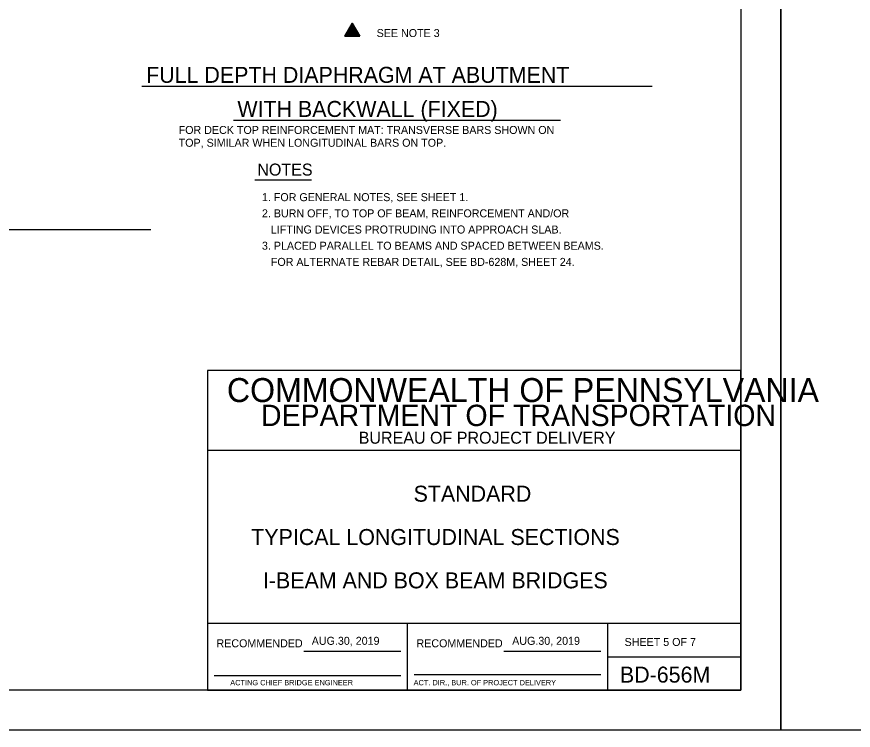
# Model space of a CAD drawing. Extents: x 638653 to 642302, y 298557 to 300414.
# Drawn here: x 640377.6 to 640691.3, y 299150.5 to 299418.2 of the extents above; entities that cross this region are included whole.
import ezdxf

# ---------------------------------------------------------------- set-up
doc = ezdxf.new("R2010")
doc.units = 0
doc.layers.add('1', color=7, linetype='Continuous')
doc.layers.add('PLT-BNDY', color=7, linetype='Continuous')

msp = doc.modelspace()

# ---------------------------------------------------------------- linework, layer by layer
at = {"layer": '1'}
for p, q in [((640649.16, 299729.52), (640649.16, 299165.52)), ((640503.4, 299412.56), (640503.4, 299412.56)), ((640615.89, 299392.07), (640424.56, 299392.07)), ((640581.54, 299379.32), (640458.82, 299379.32)), ((640466.91, 299357), (640488.15, 299357)), ((640427.92, 299338.27), (640085.8, 299338.27)), ((640649.16, 299285.52), (640449.16, 299285.52)), ((640449.16, 299285.52), (640449.16, 299165.52)), ((640649.16, 299285.52), (640459.1, 299285.52)), ((640649.16, 299165.52), (640649.16, 299285.52)), ((640649.16, 299255.52), (640449.16, 299255.52)), ((640649.16, 299190.52), (640449.16, 299190.52)), ((640524.16, 299165.52), (640524.16, 299190.52)), ((640599.16, 299190.52), (640599.16, 299165.52)), ((640485.25, 299180.24), (640521.66, 299180.24)), ((640560.25, 299180.24), (640596.66, 299180.24)), ((640599.16, 299178.02), (640649.16, 299178.02)), ((640451.66, 299171.02), (640521.66, 299171.02)), ((640526.66, 299171.4), (640596.66, 299171.4)), ((640649.16, 299165.52), (639863.16, 299165.52)), ((640449.16, 299165.52), (640649.16, 299165.52)), ((640664.16, 299150.52), (640664.16, 299150.52))]:
    msp.add_line(p, q, dxfattribs=at)
for points in [[(640500.61, 299410.95), (640506.19, 299410.95), (640503.4, 299415.78), (640500.61, 299410.95)], [(640500.61, 299410.95), (640503.4, 299415.78), (640506.19, 299410.95), (640500.61, 299410.95), (640503.39, 299415.64), (640506.1, 299411.01), (640500.72, 299411), (640503.4, 299415.49), (640505.99, 299411.08), (640500.85, 299411.06), (640503.41, 299415.35), (640505.86, 299411.17), (640500.97, 299411.13), (640503.4, 299415.2), (640505.74, 299411.23), (640501.11, 299411.22), (640503.41, 299415.03), (640505.6, 299411.3), (640501.26, 299411.3), (640503.4, 299414.86), (640505.47, 299411.38), (640501.38, 299411.38), (640503.4, 299414.7), (640505.34, 299411.47), (640501.52, 299411.46), (640503.4, 299414.53), (640505.19, 299411.56), (640501.65, 299411.53), (640503.41, 299414.38), (640505.02, 299411.63), (640501.79, 299411.61), (640503.41, 299414.22), (640504.85, 299411.74), (640501.95, 299411.69), (640503.41, 299414.03), (640504.7, 299411.84), (640502.09, 299411.77), (640503.41, 299413.87), (640504.55, 299411.93), (640502.26, 299411.86), (640503.41, 299413.7), (640504.42, 299412), (640502.42, 299411.93), (640503.41, 299413.52), (640504.25, 299412.09), (640502.6, 299412.02), (640503.41, 299413.36), (640504.08, 299412.18), (640502.73, 299412.1), (640503.4, 299413.2), (640503.93, 299412.27), (640502.88, 299412.18), (640503.4, 299413.04), (640503.8, 299412.33), (640503.01, 299412.25), (640503.4, 299412.88), (640503.68, 299412.4), (640503.15, 299412.32), (640503.41, 299412.73), (640503.57, 299412.46), (640503.29, 299412.42), (640503.4, 299412.55), (640506.17, 299410.96), (640503.4, 299412.55), (640503.4, 299415.74), (640503.41, 299412.54), (640500.62, 299410.96)]]:
    msp.add_lwpolyline(points, dxfattribs=at)
at = {"layer": 'PLT-BNDY'}
for points in [[(639823.16, 299744.52), (640664.16, 299744.52), (640664.16, 299150.52), (639823.16, 299150.52)], [(640664.16, 299744.52), (641505.16, 299744.52), (641505.16, 299150.52), (640664.16, 299150.52)]]:
    msp.add_lwpolyline(points, close=True, dxfattribs=at)

# ---------------------------------------------------------------- texts
at = {"layer": '1'}
for s, height, p in [('SEE NOTE 3', 3, (640512.55, 299410.58)), ('FULL DEPTH DIAPHRAGM AT ABUTMENT', 6, (640426.11, 299393.4)), ('WITH BACKWALL (FIXED)', 6, (640460.33, 299380.61)), ('FOR DECK TOP REINFORCEMENT MAT: TRANSVERSE BARS SHOWN ON', 3, (640438.31, 299374.23)), ('TOP, SIMILAR WHEN LONGITUDINAL BARS ON TOP.', 3, (640438.31, 299369.43)), ('NOTES', 4.5, (640467.8, 299358.61)), ('1. FOR GENERAL NOTES, SEE SHEET 1.', 3, (640469.54, 299349.02)), ('2. BURN OFF, TO TOP OF BEAM, REINFORCEMENT AND/OR', 3, (640469.54, 299342.95)), ('   LIFTING DEVICES PROTRUDING INTO APPROACH SLAB.', 3, (640469.54, 299336.88)), ('3. PLACED PARALLEL TO BEAMS AND SPACED BETWEEN BEAMS.', 3, (640469.54, 299330.8)), ('   FOR ALTERNATE REBAR DETAIL, SEE BD-628M, SHEET 24.', 3, (640469.54, 299324.73)), ('COMMONWEALTH OF PENNSYLVANIA', 9, (640456.41, 299273.65)), ('DEPARTMENT OF TRANSPORTATION', 8.0002, (640469.16, 299264.65)), ('BUREAU OF PROJECT DELIVERY', 4.5, (640505.82, 299258.02)), ('STANDARD', 6, (640526.41, 299236.27)), ('TYPICAL LONGITUDINAL SECTIONS', 6, (640465.53, 299220.02)), ('I-BEAM AND BOX BEAM BRIDGES', 6, (640469.91, 299203.77)), ('RECOMMENDED', 3, (640452.49, 299181.65)), ('AUG.30, 2019', 3, (640488.21, 299182.58)), ('RECOMMENDED', 3, (640527.49, 299181.65)), ('AUG.30, 2019', 3, (640563.37, 299182.58)), ('SHEET 5 OF 7', 3, (640605.53, 299182.15)), ('BD-656M', 6, (640603.78, 299168.4)), ('       ACTING CHIEF BRIDGE ENGINEER', 2.0002, (640452.29, 299167.4)), ('ACT. DIR., BUR. OF PROJECT DELIVERY', 2.0002, (640526.42, 299167.4))]:
    msp.add_text(s, height=height, dxfattribs=at).set_placement(p)

doc.saveas('drawing.dxf')
